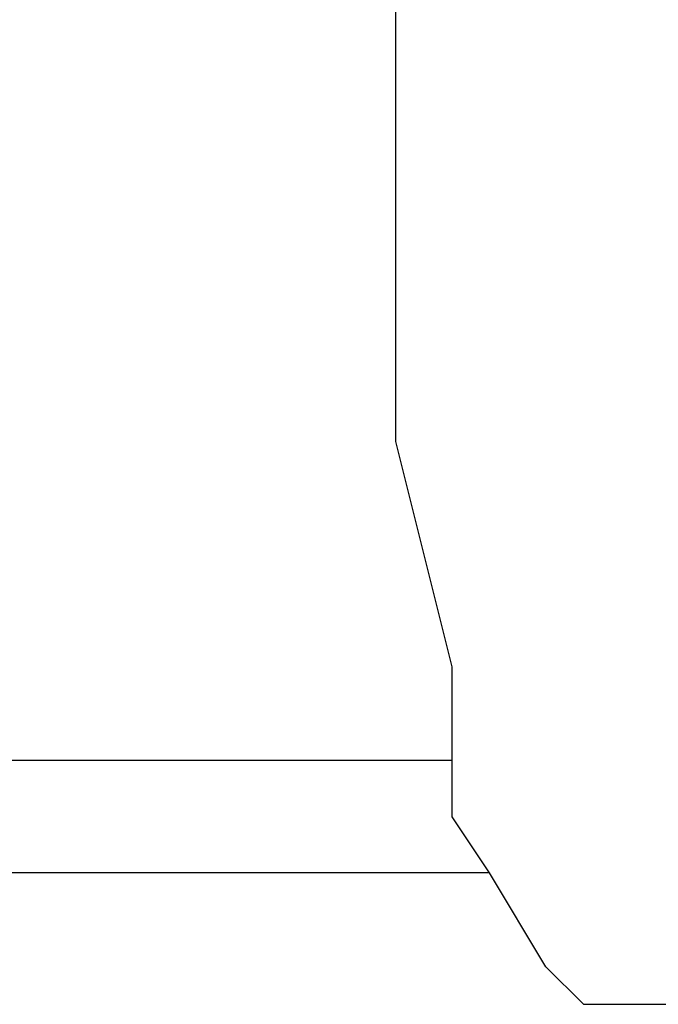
# Model space of a CAD drawing. Header units: millimetres. Extents: x 1114507 to 93926427, y 174473 to 817039.
# Tile 425 of 483: x 2214502 to 2214590, y 770417 to 770552. Entities that reach past the tile are written whole.
import ezdxf

# ---------------------------------------------------------------- set-up
doc = ezdxf.new("R2010")
doc.units = ezdxf.units.MM

msp = doc.modelspace()

# ---------------------------------------------------------------- linework, layer by layer
at = {"color": 7, "linetype": 'Continuous', "lineweight": -2, "elevation": -2718483}
for points in [[(2214553.69, 770527.76), (2214553.69, 770561.35), (2214553.69, 770561.35)], [(2214553.69, 770494.17), (2214553.69, 770527.76), (2214553.69, 770527.76)], [(2214561.44, 770463.16), (2214553.69, 770494.17), (2214553.69, 770494.17)], [(2214561.44, 770450.24), (2214561.44, 770463.16), (2214561.44, 770463.16)], [(2214561.44, 770450.24), (2214473.58, 770450.24), (2214473.58, 770450.24)], [(2214561.44, 770442.49), (2214561.44, 770450.24), (2214561.44, 770450.24)], [(2214566.61, 770434.74), (2214561.44, 770442.49), (2214561.44, 770442.49)], [(2214566.61, 770434.74), (2214434.82, 770434.74), (2214434.82, 770434.74)], [(2214574.36, 770421.82), (2214566.61, 770434.74), (2214566.61, 770434.74)], [(2214579.53, 770416.65), (2214574.36, 770421.82), (2214574.36, 770421.82)], [(2214579.53, 770416.65), (2214651.88, 770416.65), (2214651.88, 770416.65)]]:
    msp.add_lwpolyline(points, dxfattribs=at)

doc.saveas('drawing.dxf')
